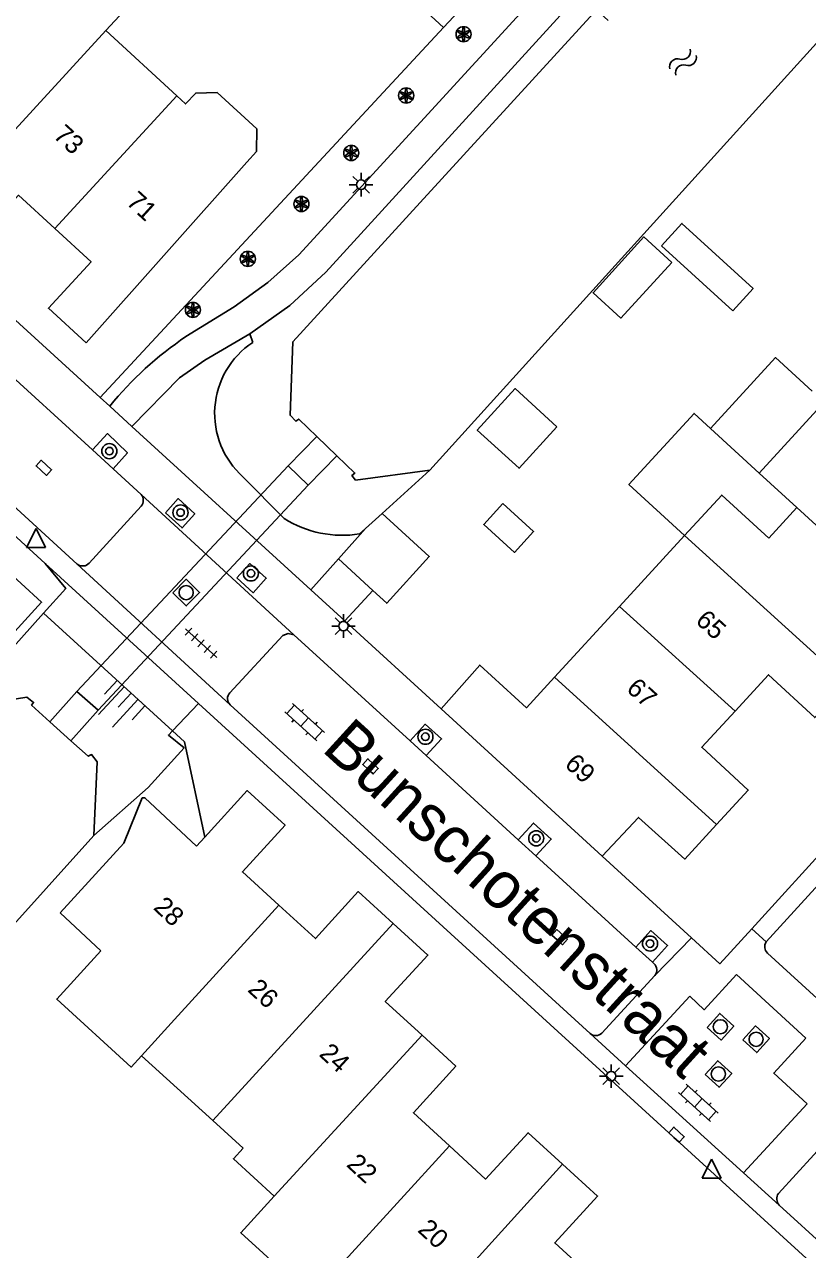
# Model space of a CAD drawing. Extents: x 128000 to 131008, y 398996 to 402500.
# Drawn here: x 129258.9 to 129300.4, y 399249.9 to 399314.8 of the extents above; entities that cross this region are included whole.
import ezdxf

# ---------------------------------------------------------------- set-up
doc = ezdxf.new("R2010")
doc.units = 0
for name, color, linetype in [('gg-afsc-erfafscheiding', 7, 'Continuous'), ('gg-anno-huisnummerreeks BGT', 7, 'Continuous'), ('gg-anno-openbare ruimte label', 7, 'Continuous'), ('gg-bbg-bijgebouw', 7, 'Continuous'), ('gg-bbg-gedigitaliseerde bebouwing', 7, 'Continuous'), ('gg-bbg-gedigitaliseerde bijgebouw', 7, 'Continuous'), ('gg-bbg-hoofdgebouw', 7, 'Continuous'), ('gg-bbg-luifel en loopbrug', 7, 'Continuous'), ('gg-bbg-tussenscheiding', 7, 'Continuous'), ('gg-knt-BGT kruinlijn', 7, 'Continuous'), ('gg-knt-verharding', 7, 'Continuous'), ('gg-kntw-beschoeiing', 7, 'Continuous'), ('gg-kwrk-duiker nz vlak', 7, 'Continuous'), ('gg-kwrk-uitstroombak niveau min 01', 7, 'Continuous'), ('gt-grn-vlakafsluiter', 7, 'Continuous'), ('gt-grn-weggrens', 7, 'Continuous'), ('gt-symb-boom', 7, 'Continuous'), ('gt-symb-klinker verharding', 7, 'Continuous'), ('gt-symb-kolk', 7, 'Continuous'), ('gt-symb-lichtmast', 7, 'Continuous'), ('gt-symb-rioolschacht', 7, 'Continuous'), ('gt-symb-solitaire heester', 7, 'Continuous'), ('gt-symb-talud symbool', 7, 'Continuous'), ('gt-symb-tegel verharding', 7, 'Continuous'), ('gt-symb-waterafsluiter', 7, 'Continuous'), ('gt-symb-watersymbool', 7, 'Continuous')]:
    doc.layers.add(name, color=color, linetype=linetype)

# ---------------------------------------------------------------- blocks, each defined once
blk = doc.blocks.new('gt0-BOOM')
at = {"layer": 'gt-symb-boom'}
for radius in [0.4, 0.2]:
    blk.add_circle((0, 0), radius, dxfattribs=at)
blk = doc.blocks.new('gt0-KOLK')
at = {"layer": 'gt-symb-kolk'}
blk.add_lwpolyline([(0, 0), (0.375, 0), (0.375, 0.4), (-0.375, 0.4), (-0.375, 0), (0, 0)], dxfattribs=at)
blk = doc.blocks.new('gt0-KL1')
at = {"layer": 'gt-symb-klinker verharding'}
for p, q in [((-1.15, 0.3), (1.15, 0.3)), ((-1, -0.3), (-1, 0.3)), ((-0.5, 0.3), (-0.5, 0.45)), ((0, -0.3), (0, 0.3)), ((0.5, 0.3), (0.5, 0.45)), ((1, -0.3), (1, 0.3)), ((-1.15, -0.3), (1.15, -0.3)), ((-0.5, -0.45), (-0.5, -0.3)), ((0.5, -0.45), (0.5, -0.3))]:
    blk.add_line(p, q, dxfattribs=at)
blk = doc.blocks.new('gt0-WAFSL')
at = {"layer": 'gt-symb-waterafsluiter'}
for p, q in [((-0.5, -0.333), (0, 0.667)), ((0, 0.667), (0.5, -0.333)), ((0.5, -0.333), (-0.5, -0.333))]:
    blk.add_line(p, q, dxfattribs=at)
blk = doc.blocks.new('gt0-RS')
at = {"layer": 'gt-symb-rioolschacht'}
blk.add_lwpolyline([(-0.5, -0.5), (0.5, -0.5), (0.5, 0.5), (-0.5, 0.5)], close=True, dxfattribs=at)
blk.add_circle((0, 0), 0.375, dxfattribs=at)
blk = doc.blocks.new('gt0-WA')
at = {"layer": 'gt-symb-watersymbool'}
for centre, start, end in [((-0.323, 0.022), 28.07249, 151.92751), ((0.427, 0.422), 208.07248, 331.92751), ((-0.323, -0.428), 28.07249, 151.92751), ((0.427, -0.028), 208.07248, 331.92751)]:
    blk.add_arc(centre, 0.425, start, end, dxfattribs=at)
blk = doc.blocks.new('gt0-SH')
at = {"layer": 'gt-symb-solitaire heester'}
blk.add_circle((0, 0), 0.4, dxfattribs=at)
for centre, start, end in [((-0.346, 0.2), 270, 30), ((-0.346, -0.2), 330, 90), ((0, 0.4), 210, 330), ((0.346, 0.2), 150, 270), ((0.346, -0.2), 90, 210), ((0, -0.4), 30, 150)]:
    blk.add_arc(centre, 0.4, start, end, dxfattribs=at)
blk = doc.blocks.new('gt0-TALUD_1')
at = {"layer": 'gt-symb-talud symbool'}
for p, q in [((-1, -1), (-1, 0)), ((-0.5, -2), (-0.5, 0)), ((0.5, -2), (0.5, 0)), ((1, -1), (1, 0)), ((0, -1), (0, 0))]:
    blk.add_line(p, q, dxfattribs=at)
blk = doc.blocks.new('gt0-LMAST')
at = {"layer": 'gt-symb-lichtmast'}
for p, q in [((-0.182, 0.173), (-0.447, 0.438)), ((-0.005, 0.246), (-0.005, 0.621)), ((0.172, 0.173), (0.437, 0.438)), ((-0.255, -0.004), (-0.63, -0.004)), ((-0.182, -0.181), (-0.447, -0.446)), ((-0.005, -0.254), (-0.005, -0.629)), ((0.437, -0.446), (0.172, -0.181)), ((0.245, -0.004), (0.62, -0.004))]:
    blk.add_line(p, q, dxfattribs=at)
blk.add_circle((-0.005, -0.004), 0.25, dxfattribs=at)
blk = doc.blocks.new('gt0-TEG1')
at = {"layer": 'gt-symb-tegel verharding'}
for p, q in [((-1.125, 0), (1.125, 0)), ((-0.9, -0.25), (-0.9, 0.25)), ((-0.45, -0.25), (-0.45, 0.25)), ((0, -0.25), (0, 0.25)), ((0.45, -0.25), (0.45, 0.25)), ((0.9, -0.25), (0.9, 0.25))]:
    blk.add_line(p, q, dxfattribs=at)

msp = doc.modelspace()

# ---------------------------------------------------------------- linework, layer by layer
at = {"layer": 'gg-afsc-erfafscheiding'}
for p, q in [((129281.123, 399314.638), (129262.932, 399295.017)), ((129277.869, 399288.871), (129280.4, 399291.17)), ((129259.93, 399283.58), (129255.43, 399278.55)), ((129275.9, 399283.173), (129281.01, 399278.51)), ((129268.145, 399278.801), (129266.765, 399277.348))]:
    msp.add_line(p, q, dxfattribs=at)
for points in [[(129260.012, 399286.226), (129261.11, 399284.899), (129259.93, 399283.58)], [(129266.765, 399277.348), (129266.553, 399277.124), (129267.38, 399276.444), (129265.468, 399274.346)]]:
    msp.add_lwpolyline(points, dxfattribs=at)
at = {"layer": 'gg-bbg-bijgebouw'}
for p, q in [((129275.558, 399286.463), (129274.096, 399284.819)), ((129274.096, 399284.819), (129275.9, 399283.173))]:
    msp.add_line(p, q, dxfattribs=at)
msp.add_lwpolyline([(129281.123, 399314.638), (129284.873, 399318.648), (129284.622, 399318.883)], dxfattribs=at)
at = {"layer": 'gg-bbg-gedigitaliseerde bebouwing'}
for p, q in [((129263.237, 399314.472), (129266.999, 399311.015)), ((129270.697, 399307.487), (129262.19, 399297.92)), ((129301.3, 399294.767), (129297.857, 399291.013)), ((129297.857, 399291.013), (129299.844, 399289.191)), ((129299.844, 399289.191), (129298.36, 399287.57)), ((129262.97, 399265.692), (129260.817, 399267.697)), ((129268.899, 399256.697), (129265.13, 399260.127)), ((129268.899, 399256.697), (129270.504, 399255.236))]:
    msp.add_line(p, q, dxfattribs=at)
for points in [[(129260.199, 399318.679), (129261.159, 399319.728), (129264.908, 399316.299), (129263.237, 399314.472)], [(129270.697, 399307.487), (129271.209, 399308.063), (129271.226, 399309.258), (129269.124, 399311.188), (129268.002, 399311.159), (129267.463, 399310.582), (129266.999, 399311.015)], [(129262.97, 399265.692), (129260.63, 399263.128), (129264.579, 399259.523), (129265.13, 399260.127)], [(129270.504, 399255.236), (129269.99, 399254.67), (129272.159, 399252.689)], [(129275.898, 399249.272), (129274.13, 399247.332), (129270.386, 399250.745), (129272.159, 399252.689)]]:
    msp.add_lwpolyline(points, dxfattribs=at)
at = {"layer": 'gg-bbg-gedigitaliseerde bijgebouw'}
for p, q in [((129281.123, 399314.638), (129275.333, 399320.053)), ((129296.454, 399299.619), (129292.679, 399303.064)), ((129277.383, 399284.789), (129275.558, 399286.463)), ((129275.9, 399283.173), (129277.383, 399284.789))]:
    msp.add_line(p, q, dxfattribs=at)
for points in [[(129292.679, 399303.064), (129293.757, 399304.246), (129297.532, 399300.801), (129296.454, 399299.619)], [(129293.227, 399302.182), (129290.531, 399299.227), (129289.054, 399300.575), (129291.75, 399303.53), (129293.227, 399302.182)], [(129287.133, 399293.467), (129285.13, 399291.273), (129282.914, 399293.295), (129284.917, 399295.49), (129287.133, 399293.467)]]:
    msp.add_lwpolyline(points, dxfattribs=at)
at = {"layer": 'gg-bbg-hoofdgebouw'}
for p, q in [((129290.456, 399283.944), (129293.904, 399287.705)), ((129287.017, 399280.192), (129290.456, 399283.944)), ((129289.54, 399270.71), (129281.01, 399278.51)), ((129268.48, 399271.72), (129268.033, 399271.23))]:
    msp.add_line(p, q, dxfattribs=at)
for points in [[(129260.528, 399303.978), (129258.6, 399305.74), (129256.34, 399303.28), (129254.506, 399304.954)], [(129262.19, 399297.92), (129260.19, 399299.75), (129262.45, 399302.22), (129260.528, 399303.978)], [(129293.904, 399287.705), (129295.87, 399289.85), (129298.36, 399287.57)], [(129281.01, 399278.51), (129283.05, 399280.84), (129285.53, 399278.57), (129287.017, 399280.192)], [(129302.492, 399279.889), (129300.8, 399278.05), (129298.34, 399280.32), (129296.574, 399278.399)], [(129296.574, 399278.399), (129294.81, 399276.48), (129297.28, 399274.21), (129295.593, 399272.378)], [(129272.402, 399268.108), (129270.47, 399269.87), (129272.73, 399272.35), (129270.72, 399274.18), (129268.48, 399271.72)], [(129260.817, 399267.697), (129264.184, 399271.394), (129265.163, 399273.791), (129265.303, 399273.801), (129268.033, 399271.23)], [(129295.593, 399272.378), (129293.91, 399270.55), (129291.46, 399272.76), (129289.54, 399270.71)], [(129278.46, 399267.14), (129276.61, 399268.83), (129274.34, 399266.34), (129272.402, 399268.108)], [(129279.991, 399261.211), (129278.04, 399263), (129280.3, 399265.46), (129278.46, 399267.14)], [(129281.442, 399255.353), (129279.53, 399257.11), (129281.78, 399259.57), (129279.991, 399261.211)], [(129287.44, 399254.38), (129285.61, 399256.05), (129283.36, 399253.59), (129281.442, 399255.353)], [(129288.945, 399248.445), (129287.02, 399250.21), (129289.29, 399252.69), (129287.44, 399254.38)]]:
    msp.add_lwpolyline(points, dxfattribs=at)
at = {"layer": 'gg-bbg-luifel en loopbrug'}
for p, q in [((129295.278, 399293.378), (129297.857, 399291.013)), ((129276.987, 399288.07), (129277.869, 399288.871)), ((129276.987, 399288.07), (129275.558, 399286.463))]:
    msp.add_line(p, q, dxfattribs=at)
for points in [[(129300.654, 399295.359), (129298.72, 399297.132), (129295.278, 399293.378)], [(129293.904, 399287.705), (129290.956, 399290.408), (129294.409, 399294.174), (129295.278, 399293.378)], [(129284.271, 399289.401), (129285.896, 399287.918), (129284.885, 399286.81), (129283.26, 399288.293), (129284.271, 399289.401)], [(129277.383, 399284.789), (129278.122, 399284.115), (129280.375, 399286.584), (129277.869, 399288.871)], [(129256.58, 399287.14), (129259.831, 399284.164), (129256.455, 399280.476), (129254.61, 399282.164)]]:
    msp.add_lwpolyline(points, dxfattribs=at)
at = {"layer": 'gg-bbg-tussenscheiding'}
for p, q in [((129254.506, 399304.954), (129263.237, 399314.472)), ((129260.528, 399303.978), (129266.999, 399311.015)), ((129299.844, 399289.191), (129308.394, 399281.349)), ((129293.904, 399287.705), (129302.492, 399279.889)), ((129290.456, 399283.944), (129296.574, 399278.399)), ((129287.017, 399280.192), (129295.593, 399272.378)), ((129278.46, 399267.14), (129268.899, 399256.697)), ((129272.159, 399252.689), (129279.991, 399261.211)), ((129275.898, 399249.272), (129281.442, 399255.353)), ((129279.673, 399245.823), (129287.44, 399254.38))]:
    msp.add_line(p, q, dxfattribs=at)
msp.add_lwpolyline([(129265.13, 399260.127), (129266.88, 399262.05), (129272.402, 399268.108)], dxfattribs=at)
at = {"layer": 'gg-knt-BGT kruinlijn'}
for p, q in [((129270.86, 399298.4), (129271.02, 399297.94)), ((129270.499, 399290.811), (129272.69, 399288.6)), ((129276.678, 399287.79), (129276.987, 399288.07))]:
    msp.add_line(p, q, dxfattribs=at)
msp.add_lwpolyline([(129270.86, 399298.4), (129272.98, 399299.9), (129274.89, 399301.67), (129296.41, 399325.25), (129297.05, 399324.78)], dxfattribs=at)
for centre, radius, start, end in [((129273.516, 399294.174), 4.518, 123.53609, 228.10422), ((129275.753, 399293.46), 5.744, 237.77413, 279.26362)]:
    msp.add_arc(centre, radius, start, end, dxfattribs=at)
at = {"layer": 'gg-knt-verharding'}
for p, q in [((129207.11, 399336.06), (129261.72, 399286.18)), ((129206.349, 399335.227), (129260.012, 399286.226)), ((129262.523, 399292.24), (129228.598, 399323.187)), ((129263.437, 399294.557), (129262.932, 399295.017)), ((129323.494, 399295.464), (129297.461, 399266.858)), ((129264.614, 399293.482), (129263.437, 399294.557)), ((129264.614, 399293.482), (129274.096, 399284.819)), ((129263.614, 399291.245), (129262.523, 399292.24)), ((129265.11, 399289.88), (129263.614, 399291.245)), ((129262.35, 399286.24), (129265.11, 399289.26)), ((129260.012, 399286.226), (129268.145, 399278.801)), ((129259.93, 399283.58), (129266.765, 399277.348)), ((129279.352, 399276.82), (129273.2, 399282.44)), ((129269.82, 399278.73), (129288.89, 399261.31)), ((129280.212, 399276.035), (129279.352, 399276.82)), ((129285.091, 399271.577), (129280.212, 399276.035)), ((129286.024, 399270.725), (129285.091, 399271.577)), ((129291.316, 399265.891), (129286.024, 399270.725)), ((129294.263, 399266.382), (129289.54, 399270.71)), ((129292.193, 399265.089), (129291.316, 399265.891)), ((129292.28, 399265.01), (129292.193, 399265.089)), ((129298.29, 399265.57), (129301.33, 399262.789)), ((129289.519, 399261.32), (129292.33, 399264.38)), ((129296.65, 399264.427), (129300.326, 399261.064)), ((129290.777, 399259.586), (129294.172, 399263.281)), ((129290.777, 399259.586), (129297.025, 399253.927)), ((129300.391, 399257.585), (129297.025, 399253.927)), ((129301.688, 399255.892), (129298.87, 399252.83))]:
    msp.add_line(p, q, dxfattribs=at)
for points in [[(129230.257, 399331.669), (129226.89, 399327.93), (129262.932, 399295.017)], [(129295.338, 399326.467), (129273.46, 399302.58), (129271.81, 399301.12), (129270.04, 399299.82), (129267.48, 399298.25)], [(129264.614, 399293.482), (129267.14, 399296.07), (129268.48, 399297), (129270.86, 399298.4)], [(129323.665, 399293.844), (129323.59, 399293.82), (129323.26, 399293.59), (129298.23, 399266.159)], [(129262.523, 399292.24), (129263.314, 399293.108), (129264.381, 399292.086), (129263.614, 399291.245)], [(129266.388, 399288.909), (129267.066, 399289.658), (129267.947, 399288.852), (129267.27, 399288.103), (129266.388, 399288.909)], [(129270.167, 399285.453), (129270.862, 399286.218), (129271.736, 399285.438), (129271.041, 399284.673), (129270.167, 399285.453)], [(129273.2, 399282.44), (129272.895, 399282.513), (129272.607, 399282.396), (129269.8, 399279.37)], [(129323.87, 399225.67), (129325.05, 399226.84), (129268.145, 399278.801)], [(129279.352, 399276.82), (129280.158, 399277.703), (129281.022, 399276.922), (129280.212, 399276.035)], [(129268.48, 399271.72), (129267.41, 399276.76), (129266.765, 399277.348)], [(129285.091, 399271.577), (129285.902, 399272.465), (129286.834, 399271.612), (129286.024, 399270.725)], [(129291.316, 399265.891), (129292.115, 399266.765), (129292.997, 399265.969), (129292.193, 399265.089)], [(129297.461, 399266.858), (129295.77, 399265), (129294.263, 399266.382)], [(129296.65, 399264.427), (129294.948, 399262.567), (129294.172, 399263.281)], [(129300.326, 399261.064), (129298.627, 399259.207), (129300.391, 399257.585)], [(129298.91, 399252.21), (129324.52, 399228.88), (129324.82, 399228.74), (129326.26, 399228.71), (129326.67, 399228.54), (129342.755, 399213.885)]]:
    msp.add_lwpolyline(points, dxfattribs=at)
for centre, radius, start, end in [((129277.965, 399282.712), 18.745, 124.01075, 140.80831), ((129264.724, 399289.57), 0.495, 321.25534, 38.74466), ((129262.001, 399286.564), 0.476, 233.74421, 317.13646), ((129270.139, 399279.06), 0.459, 137.57161, 226.00821), ((129298.599, 399265.899), 0.451, 144.84357, 226.78946), ((129291.974, 399264.669), 0.458, 320.93495, 48.14059), ((129289.199, 399261.688), 0.488, 230.7416, 311.08005), ((129299.326, 399252.548), 0.536, 148.27741, 219.10536)]:
    msp.add_arc(centre, radius, start, end, dxfattribs=at)
at = {"layer": 'gg-kntw-beschoeiing'}
msp.add_line((129280.4, 399291.17), (129304.814, 399318.142), dxfattribs=at)
for points in [[(129297.05, 399324.78), (129295.4, 399322.32), (129279.889, 399305.353)], [(129279.889, 399305.353), (129273.14, 399297.97), (129273, 399294.08), (129273.31, 399293.76), (129273.46, 399293.88), (129274.416, 399292.956)], [(129275.474, 399291.934), (129276.43, 399291.01), (129276.27, 399290.88), (129276.47, 399290.64), (129280.4, 399291.17)], [(129260.272, 399277.832), (129259.3, 399278.71), (129259.4, 399278.86), (129259.05, 399279.13), (129255.43, 399278.55)], [(129261.386, 399276.825), (129262.3, 399276), (129262.48, 399276.09), (129262.77, 399275.71), (129262.6, 399271.8)], [(129262.6, 399271.8), (129252.48, 399260.57), (129252.76, 399253.4), (129297.84, 399212.39)]]:
    msp.add_lwpolyline(points, dxfattribs=at)
at = {"layer": 'gg-kwrk-duiker nz vlak'}
for p, q in [((129261.7, 399279.44), (129272.9, 399291.39)), ((129273.96, 399290.37), (129262.82, 399278.44))]:
    msp.add_line(p, q, dxfattribs=at)
at = {"layer": 'gg-kwrk-uitstroombak niveau min 01'}
for p, q in [((129272.9, 399291.39), (129274.416, 399292.956)), ((129274.416, 399292.956), (129275.474, 399291.934)), ((129275.474, 399291.934), (129273.96, 399290.37)), ((129273.96, 399290.37), (129272.9, 399291.39)), ((129261.7, 399279.44), (129260.272, 399277.832)), ((129262.82, 399278.44), (129261.7, 399279.44)), ((129261.386, 399276.825), (129262.82, 399278.44)), ((129260.272, 399277.832), (129261.386, 399276.825))]:
    msp.add_line(p, q, dxfattribs=at)
at = {"layer": 'gt-grn-vlakafsluiter'}
msp.add_line((129265.468, 399274.346), (129262.6, 399271.8), dxfattribs=at)
at = {"layer": 'gt-grn-weggrens'}
for p, q in [((129273.2, 399282.44), (129265.11, 399289.88)), ((129269.82, 399278.73), (129261.72, 399286.18)), ((129294.263, 399266.382), (129292.33, 399264.38)), ((129297.461, 399266.858), (129298.23, 399266.159)), ((129288.89, 399261.31), (129290.777, 399259.586)), ((129297.025, 399253.927), (129298.91, 399252.21))]:
    msp.add_line(p, q, dxfattribs=at)

# ---------------------------------------------------------------- block references
at = {"layer": 'gt-symb-boom'}
for p in [(129263.419, 399292.177), (129267.191, 399288.922), (129270.921, 399285.694), (129280.168, 399277.036), (129286.041, 399271.654), (129292.072, 399266.073)]:
    msp.add_blockref('gt0-BOOM', p, dxfattribs=at)
at = {"layer": 'gt-symb-klinker verharding'}
for p, rotation in [((129273.765, 399277.811), -42.36616983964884), ((129294.63, 399257.631), -42.16188122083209)]:
    msp.add_blockref('gt0-KL1', p, dxfattribs=dict(at, rotation=rotation))
at = {"layer": 'gt-symb-kolk'}
for p, rotation in [((129259.815, 399291.144), -42.40480039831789), ((129277.125, 399275.319), -42.40480040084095), ((129287.148, 399266.266), -42.40480040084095), ((129293.341, 399255.795), -42.40480040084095)]:
    msp.add_blockref('gt0-KOLK', p, dxfattribs=dict(at, rotation=rotation))
at = {"layer": 'gt-symb-lichtmast'}
for p in [(129276.765, 399306.306), (129275.831, 399282.906), (129290.02, 399259.051)]:
    msp.add_blockref('gt0-LMAST', p, dxfattribs=at)
at = {"layer": 'gt-symb-rioolschacht'}
for p, rotation in [((129267.491, 399284.676), -44.67584063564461), ((129295.8, 399261.665), -42.36616984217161), ((129297.692, 399261.001), -42.36616983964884), ((129295.694, 399259.16), -42.36616983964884)]:
    msp.add_blockref('gt0-RS', p, dxfattribs=dict(at, rotation=rotation))
at = {"layer": 'gt-symb-solitaire heester'}
for p in [(129282.19, 399314.276), (129279.146, 399311.028), (129276.237, 399307.984), (129273.598, 399305.278), (129270.757, 399302.368), (129267.848, 399299.662)]:
    msp.add_blockref('gt0-SH', p, dxfattribs=at)
at = {"layer": 'gt-symb-talud symbool'}
for p, xscale, yscale, rotation in [((129288.713, 399316.73), 0.9994598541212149, 0.9994598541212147, 47.595199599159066), ((129264.567, 399279.353), 0.9995248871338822, 0.9995248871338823, -42.32381653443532)]:
    msp.add_blockref('gt0-TALUD_1', p, dxfattribs=dict(at, xscale=xscale, yscale=yscale, rotation=rotation))
at = {"layer": 'gt-symb-tegel verharding', "rotation": -42.36616984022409}
msp.add_blockref('gt0-TEG1', (129268.279, 399281.997), dxfattribs=at)
at = {"layer": 'gt-symb-waterafsluiter'}
for p in [(129259.533, 399287.41), (129295.336, 399253.972)]:
    msp.add_blockref('gt0-WAFSL', p, dxfattribs=at)
at = {"layer": 'gt-symb-watersymbool', "rotation": 44.189646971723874}
msp.add_blockref('gt0-WA', (129293.776, 399312.761), dxfattribs=at)

# ---------------------------------------------------------------- texts
at = {"layer": 'gg-anno-huisnummerreeks BGT'}
for s, rotation, p in [('73', 317.6, (129260.395, 399308.84)), ('71', 317.5, (129264.261, 399305.307)), ('65', 317.4, (129294.428, 399283.122)), ('67', 317.5, (129290.762, 399279.509)), ('69', 316.9, (129287.49, 399275.509)), ('28', 317, (129265.703, 399267.93)), ('26', 317.6, (129270.7, 399263.57)), ('24', 317.5, (129274.482, 399260.157)), ('22', 317.4, (129275.935, 399254.303)), ('20', 317.4, (129279.709, 399250.835))]:
    msp.add_text(s, height=1, rotation=rotation, dxfattribs=at).set_placement(p)
at = {"layer": 'gg-anno-openbare ruimte label'}
msp.add_text('Bunschotenstraat', height=2.5, rotation=317.7, dxfattribs=at).set_placement((129274.61, 399276.328))

doc.saveas('drawing.dxf')
